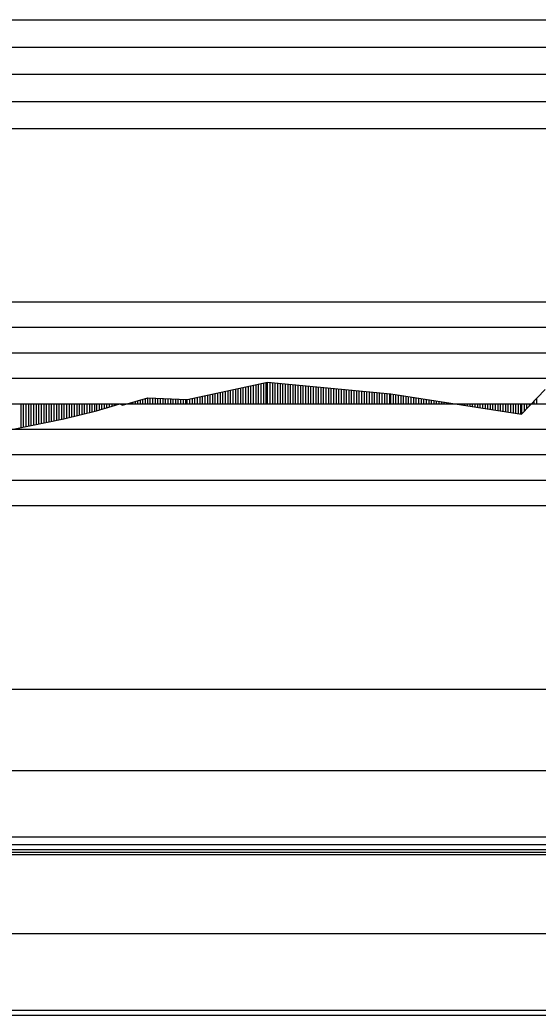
# Model space of a CAD drawing. Extents: x 2 to 10148, y 0 to 380.
# Drawn here: x 4205 to 4255.9, y 182 to 279.7 of the extents above; entities that cross this region are included whole.
import ezdxf

# ---------------------------------------------------------------- set-up
doc = ezdxf.new("R2010")
doc.units = 0
for name, color, linetype in [('POSUN_CARA', 7, 'Continuous'), ('POSUN_RASTR', 7, 'Continuous'), ('RYCHL_A', 7, 'Continuous'), ('RYCHL_B', 7, 'Continuous'), ('RYCHL_C', 7, 'Continuous'), ('RYCHL_RASTR', 7, 'Continuous'), ('ZRYCHL_CARA', 7, 'Continuous'), ('ZRYCHL_RASTR', 7, 'Continuous')]:
    doc.layers.add(name, color=color, linetype=linetype)

msp = doc.modelspace()

# ---------------------------------------------------------------- linework, layer by layer
at = {"layer": 'POSUN_CARA'}
for p, q in [((4221.418, 242.425), (4229.309, 244.104)), ((4225.168, 242), (4225.168, 243.223)), ((4225.418, 242), (4225.418, 243.276)), ((4225.668, 242), (4225.668, 243.329)), ((4225.918, 242), (4225.918, 243.382)), ((4226.168, 242), (4226.168, 243.436)), ((4226.418, 242), (4226.418, 243.489)), ((4226.668, 242), (4226.668, 243.542)), ((4226.918, 242), (4226.918, 243.595)), ((4227.168, 242), (4227.168, 243.648)), ((4227.418, 242), (4227.418, 243.702)), ((4227.668, 242), (4227.668, 243.755)), ((4227.918, 242), (4227.918, 243.808)), ((4228.168, 242), (4228.168, 243.861)), ((4228.418, 242), (4228.418, 243.914)), ((4228.668, 242), (4228.668, 243.968)), ((4228.918, 242), (4228.918, 244.021)), ((4229.168, 242), (4229.168, 244.074)), ((4229.309, 244.104), (4241.407, 242.976)), ((4229.309, 242), (4229.309, 244.104)), ((4229.559, 242), (4229.559, 244.081)), ((4229.809, 242), (4229.809, 244.058)), ((4230.059, 242), (4230.059, 244.034)), ((4230.309, 242), (4230.309, 244.011)), ((4230.559, 242), (4230.559, 243.988)), ((4230.809, 242), (4230.809, 243.964)), ((4231.059, 242), (4231.059, 243.941)), ((4231.309, 242), (4231.309, 243.918)), ((4231.559, 242), (4231.559, 243.894)), ((4231.809, 242), (4231.809, 243.871)), ((4232.059, 242), (4232.059, 243.848)), ((4232.309, 242), (4232.309, 243.824)), ((4232.559, 242), (4232.559, 243.801)), ((4232.809, 242), (4232.809, 243.778)), ((4233.059, 242), (4233.059, 243.754)), ((4233.309, 242), (4233.309, 243.731)), ((4233.559, 242), (4233.559, 243.708)), ((4233.809, 242), (4233.809, 243.685)), ((4234.059, 242), (4234.059, 243.661)), ((4234.309, 242), (4234.309, 243.638)), ((4234.559, 242), (4234.559, 243.615)), ((4234.809, 242), (4234.809, 243.591)), ((4235.059, 242), (4235.059, 243.568)), ((4235.309, 242), (4235.309, 243.545)), ((4235.559, 242), (4235.559, 243.521)), ((4235.809, 242), (4235.809, 243.498)), ((4236.059, 242), (4236.059, 243.475)), ((4236.309, 242), (4236.309, 243.451)), ((4236.559, 242), (4236.559, 243.428)), ((4236.809, 242), (4236.809, 243.405)), ((4237.059, 242), (4237.059, 243.381)), ((4237.309, 242), (4237.309, 243.358)), ((4237.559, 242), (4237.559, 243.335)), ((4237.809, 242), (4237.809, 243.311)), ((4238.059, 242), (4238.059, 243.288)), ((4238.309, 242), (4238.309, 243.265)), ((4238.559, 242), (4238.559, 243.242)), ((4238.809, 242), (4238.809, 243.218)), ((4239.059, 242), (4239.059, 243.195)), ((4254.246, 240.963), (4256.569, 243.402)), ((4215.065, 241.856), (4217.534, 242.586)), ((4216.315, 242), (4216.315, 242.226)), ((4216.565, 242), (4216.565, 242.3)), ((4216.815, 242), (4216.815, 242.373)), ((4217.065, 242), (4217.065, 242.447)), ((4217.315, 242), (4217.315, 242.521)), ((4217.534, 242.586), (4221.418, 242.425)), ((4217.534, 242), (4217.534, 242.586)), ((4217.784, 242), (4217.784, 242.576)), ((4218.034, 242), (4218.034, 242.565)), ((4218.284, 242), (4218.284, 242.555)), ((4218.534, 242), (4218.534, 242.544)), ((4218.784, 242), (4218.784, 242.534)), ((4219.034, 242), (4219.034, 242.524)), ((4219.284, 242), (4219.284, 242.513)), ((4219.534, 242), (4219.534, 242.503)), ((4219.784, 242), (4219.784, 242.493)), ((4220.034, 242), (4220.034, 242.482)), ((4220.284, 242), (4220.284, 242.472)), ((4220.534, 242), (4220.534, 242.461)), ((4220.784, 242), (4220.784, 242.451)), ((4221.034, 242), (4221.034, 242.441)), ((4221.284, 242), (4221.284, 242.43)), ((4221.418, 242), (4221.418, 242.425)), ((4221.668, 242), (4221.668, 242.478)), ((4221.918, 242), (4221.918, 242.531)), ((4222.168, 242), (4222.168, 242.584)), ((4222.418, 242), (4222.418, 242.638)), ((4222.668, 242), (4222.668, 242.691)), ((4222.918, 242), (4222.918, 242.744)), ((4223.168, 242), (4223.168, 242.797)), ((4223.418, 242), (4223.418, 242.85)), ((4223.668, 242), (4223.668, 242.904)), ((4223.918, 242), (4223.918, 242.957)), ((4224.168, 242), (4224.168, 243.01)), ((4224.418, 242), (4224.418, 243.063)), ((4224.668, 242), (4224.668, 243.116)), ((4224.918, 242), (4224.918, 243.17)), ((4239.309, 242), (4239.309, 243.172)), ((4239.559, 242), (4239.559, 243.148)), ((4239.809, 242), (4239.809, 243.125)), ((4240.059, 242), (4240.059, 243.102)), ((4240.309, 242), (4240.309, 243.078)), ((4240.559, 242), (4240.559, 243.055)), ((4240.809, 242), (4240.809, 243.032)), ((4241.059, 242), (4241.059, 243.008)), ((4241.309, 242), (4241.309, 242.985)), ((4241.407, 242.976), (4254.246, 240.963)), ((4241.407, 242), (4241.407, 242.976)), ((4241.657, 242), (4241.657, 242.937)), ((4241.907, 242), (4241.907, 242.898)), ((4242.157, 242), (4242.157, 242.858)), ((4242.407, 242), (4242.407, 242.819)), ((4242.657, 242), (4242.657, 242.78)), ((4242.907, 242), (4242.907, 242.741)), ((4243.157, 242), (4243.157, 242.702)), ((4243.407, 242), (4243.407, 242.662)), ((4243.657, 242), (4243.657, 242.623)), ((4243.907, 242), (4243.907, 242.584)), ((4244.157, 242), (4244.157, 242.545)), ((4244.407, 242), (4244.407, 242.506)), ((4244.657, 242), (4244.657, 242.467)), ((4244.907, 242), (4244.907, 242.427)), ((4245.157, 242), (4245.157, 242.388)), ((4245.407, 242), (4245.407, 242.349)), ((4245.657, 242), (4245.657, 242.31)), ((4245.907, 242), (4245.907, 242.271)), ((4246.157, 242), (4246.157, 242.231)), ((4255.496, 242), (4255.496, 242.275)), ((4255.746, 242), (4255.746, 242.537)), ((4205.061, 242), (4205.061, 239.644)), ((4205.311, 242), (4205.311, 239.694)), ((4205.561, 242), (4205.561, 239.745)), ((4205.811, 242), (4205.811, 239.795)), ((4206.061, 242), (4206.061, 239.846)), ((4206.311, 242), (4206.311, 239.896)), ((4206.561, 242), (4206.561, 239.947)), ((4206.811, 242), (4206.811, 239.997)), ((4207.061, 242), (4207.061, 240.048)), ((4207.311, 242), (4207.311, 240.098)), ((4207.561, 242), (4207.561, 240.149)), ((4207.811, 242), (4207.811, 240.199)), ((4208.061, 242), (4208.061, 240.25)), ((4208.311, 242), (4208.311, 240.3)), ((4208.561, 242), (4208.561, 240.351)), ((4208.811, 242), (4208.811, 240.401)), ((4209.061, 242), (4209.061, 240.452)), ((4209.303, 242), (4209.303, 240.501)), ((4209.303, 240.501), (4212.497, 241.305)), ((4209.553, 242), (4209.553, 240.564)), ((4209.803, 242), (4209.803, 240.627)), ((4210.053, 242), (4210.053, 240.69)), ((4210.303, 242), (4210.303, 240.753)), ((4210.553, 242), (4210.553, 240.815)), ((4210.803, 242), (4210.803, 240.878)), ((4211.053, 242), (4211.053, 240.941)), ((4211.303, 242), (4211.303, 241.004)), ((4211.553, 242), (4211.553, 241.067)), ((4211.803, 242), (4211.803, 241.13)), ((4212.053, 242), (4212.053, 241.193)), ((4212.303, 242), (4212.303, 241.256)), ((4212.497, 242), (4212.497, 241.305)), ((4212.497, 241.305), (4214.356, 241.855)), ((4212.747, 242), (4212.747, 241.379)), ((4212.997, 242), (4212.997, 241.453)), ((4213.247, 242), (4213.247, 241.527)), ((4213.497, 242), (4213.497, 241.6)), ((4213.747, 242), (4213.747, 241.674)), ((4213.997, 242), (4213.997, 241.748)), ((4214.247, 242), (4214.247, 241.822)), ((4214.356, 241.855), (4214.79, 242)), ((4214.356, 242), (4214.356, 241.855)), ((4214.606, 242), (4214.606, 241.939)), ((4214.79, 242), (4215.065, 241.856)), ((4214.79, 242), (4214.79, 242)), ((4215.04, 242), (4215.04, 241.869)), ((4215.065, 242), (4215.065, 241.856)), ((4215.315, 242), (4215.315, 241.93)), ((4215.565, 242), (4215.565, 242.004)), ((4215.815, 242), (4215.815, 242.078)), ((4216.065, 242), (4216.065, 242.152)), ((4246.407, 242), (4246.407, 242.192)), ((4246.657, 242), (4246.657, 242.153)), ((4246.907, 242), (4246.907, 242.114)), ((4247.157, 242), (4247.157, 242.075)), ((4247.407, 242), (4247.407, 242.035)), ((4247.657, 242), (4247.657, 241.996)), ((4247.907, 242), (4247.907, 241.957)), ((4248.157, 242), (4248.157, 241.918)), ((4248.407, 242), (4248.407, 241.879)), ((4248.657, 242), (4248.657, 241.839)), ((4248.907, 242), (4248.907, 241.8)), ((4249.157, 242), (4249.157, 241.761)), ((4249.407, 242), (4249.407, 241.722)), ((4249.657, 242), (4249.657, 241.683)), ((4249.907, 242), (4249.907, 241.644)), ((4250.157, 242), (4250.157, 241.604)), ((4250.407, 242), (4250.407, 241.565)), ((4250.657, 242), (4250.657, 241.526)), ((4250.907, 242), (4250.907, 241.487)), ((4251.157, 242), (4251.157, 241.448)), ((4251.407, 242), (4251.407, 241.408)), ((4251.657, 242), (4251.657, 241.369)), ((4251.907, 242), (4251.907, 241.33)), ((4252.157, 242), (4252.157, 241.291)), ((4252.407, 242), (4252.407, 241.252)), ((4252.657, 242), (4252.657, 241.212)), ((4252.907, 242), (4252.907, 241.173)), ((4253.157, 242), (4253.157, 241.134)), ((4253.407, 242), (4253.407, 241.095)), ((4253.657, 242), (4253.657, 241.056)), ((4253.907, 242), (4253.907, 241.016)), ((4254.157, 242), (4254.157, 240.977)), ((4254.246, 242), (4254.246, 240.963)), ((4254.496, 242), (4254.496, 241.226)), ((4254.746, 242), (4254.746, 241.488)), ((4254.996, 242), (4254.996, 241.75)), ((4255.246, 242), (4255.246, 242.013)), ((4204.311, 239.492), (4209.303, 240.501))]:
    msp.add_line(p, q, dxfattribs=at)
at = {"layer": 'POSUN_RASTR'}
for p, q in [((4102, 252), (4298, 252)), ((4102, 249.5), (4298, 249.5)), ((4102, 247), (4298, 247)), ((4102, 244.5), (4298, 244.5)), ((4045.76, 242), (5128.601, 242)), ((4102, 239.5), (4298, 239.5)), ((4102, 237), (4298, 237)), ((4102, 234.5), (4298, 234.5)), ((4102, 232), (4298, 232))]:
    msp.add_line(p, q, dxfattribs=at)
at = {"layer": 'RYCHL_A'}
msp.add_line((4046.424, 182.5), (4428.568, 182.5), dxfattribs=at)
at = {"layer": 'RYCHL_B'}
msp.add_line((4045.76, 198.75), (4271.352, 198.75), dxfattribs=at)
at = {"layer": 'RYCHL_C'}
msp.add_line((4045.76, 199.5), (4272.102, 199.5), dxfattribs=at)
at = {"layer": 'RYCHL_RASTR'}
for p, q in [((4041.265, 214), (5127.731, 214)), ((4041.24, 206), (5128.07, 206)), ((4041.318, 198.25), (5128.248, 198.25)), ((4041.347, 197.75), (5128.248, 197.75)), ((4041.376, 198), (5128.248, 198)), ((4041.675, 190), (5128.21, 190)), ((4041.694, 182), (5128.21, 182))]:
    msp.add_line(p, q, dxfattribs=at)
at = {"layer": 'ZRYCHL_CARA'}
msp.add_line((4045.76, 277), (5128.601, 277), dxfattribs=at)
at = {"layer": 'ZRYCHL_RASTR'}
for p, q in [((4102, 279.667), (4298, 279.667)), ((4102, 274.333), (4305.519, 274.333)), ((4102, 271.667), (4305.427, 271.667)), ((4102, 269), (4305.704, 269))]:
    msp.add_line(p, q, dxfattribs=at)

doc.saveas('drawing.dxf')
